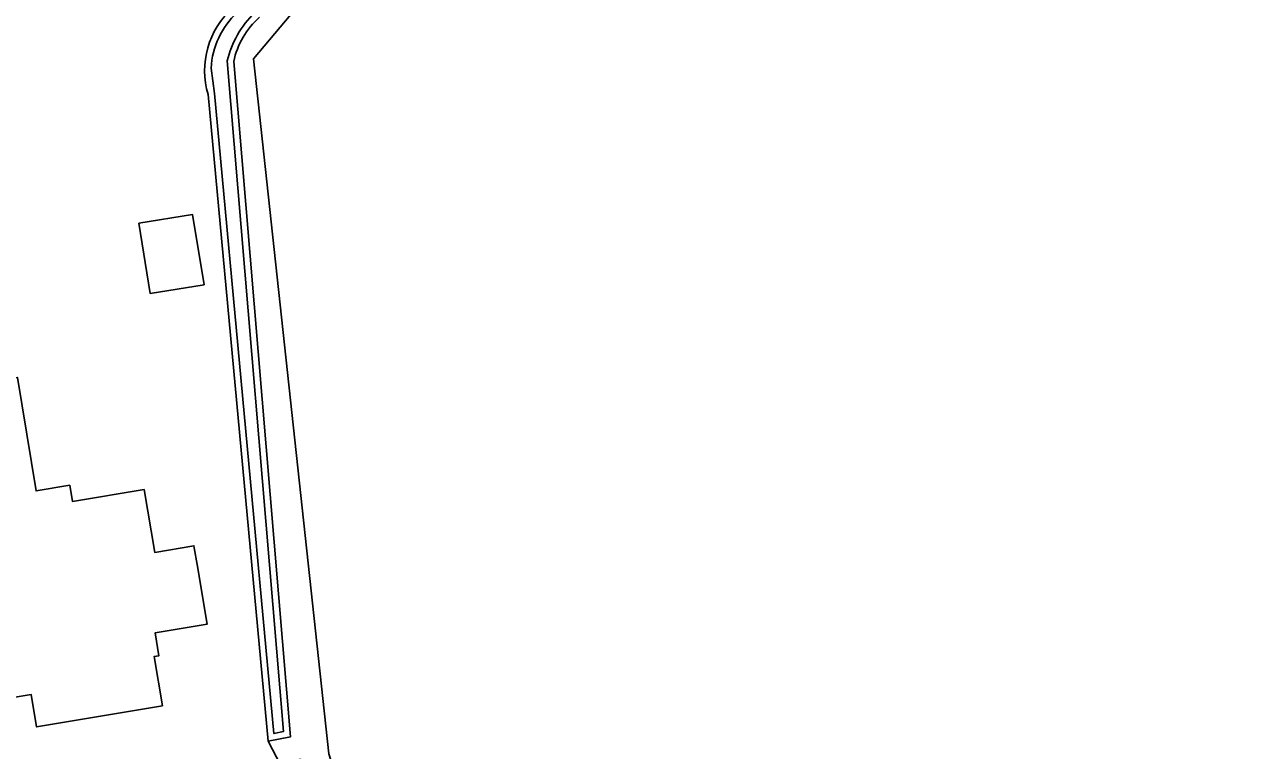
# Model space of a CAD drawing. Extents: x 163426 to 164192, y 380329 to 381641.
# Drawn here: x 164027.2 to 164107.2, y 381238 to 381284.8 of the extents above; entities that cross this region are included whole.
import ezdxf

# ---------------------------------------------------------------- set-up
doc = ezdxf.new("R2010")
doc.units = 0
for name, color, linetype in [('IMGEO_Erf', 7, 'Continuous'), ('IMGEO_Groenvoorziening', 7, 'Continuous'), ('IMGEO_Oever', 7, 'Continuous'), ('IMGEO_Pand', 7, 'Continuous'), ('IMGEO_Waterloop', 7, 'Continuous')]:
    doc.layers.add(name, color=color, linetype=linetype)

msp = doc.modelspace()

# ---------------------------------------------------------------- linework, layer by layer
at = {"layer": 'IMGEO_Erf'}
msp.add_lwpolyline([(163985.508, 381218.565), (163993.491, 381221.009), (163993.475, 381221.165), (164000, 381223.224), (164043.736, 381237.028), (164042.908, 381238.592), (164039.029, 381280.329)], dxfattribs=at)
for points in [[(164038.034, 381272.583), (164038.767, 381268.052), (164035.291, 381267.489), (164034.558, 381272.021)], [(164034.906, 381254.837), (164035.587, 381250.779), (164038.119, 381251.204), (164038.14, 381251.081), (164038.324, 381250), (164038.979, 381246.151), (164035.608, 381245.581), (164035.857, 381244.108), (164035.54, 381244.055), (164036.077, 381240.881), (164027.947, 381239.515), (164027.595, 381241.616), (164019.003, 381240.19), (164018.176, 381245.122), (164017.359, 381250), (164015.647, 381260.216), (164026.71, 381262.07), (164027.918, 381254.749), (164030.092, 381255.108), (164030.263, 381254.071)]]:
    msp.add_lwpolyline(points, close=True, dxfattribs=at)
msp.add_arc((164044.239, 381281.87), 5.433, 132.02147, 196.47618, dxfattribs=at)
at = {"layer": 'IMGEO_Groenvoorziening'}
msp.add_lwpolyline([(164040.684, 381282.459), (164044.346, 381238.87), (164042.908, 381238.592), (164043.736, 381237.028), (164045, 381237.427), (164045.652, 381235.403), (164046.693, 381235.763), (164048.217, 381231.031), (164048.868, 381231.321), (164046.839, 381237.783), (164041.964, 381282.635), (164107.197, 381360.038), (164047.583, 381442.514), (164015.628, 381490.446)], dxfattribs=at)
msp.add_arc((164045.888, 381281.359), 5.319, 131.69761, 168.06776, dxfattribs=at)
at = {"layer": 'IMGEO_Oever'}
for points in [[(164039.029, 381280.329), (164042.908, 381238.592), (164044.346, 381238.87), (164040.684, 381282.459)], [(164040.263, 381282.502), (164043.9, 381239.207), (164043.28, 381239.087), (164039.441, 381280.391), (164039.226, 381282.04)]]:
    msp.add_lwpolyline(points, dxfattribs=at)
for centre, radius, start, end in [((164044.239, 381281.87), 5.433, 132.02147, 196.47618), ((164044.435, 381281.783), 5.215, 132.49454, 177.18012), ((164046.566, 381280.957), 6.49, 134.21025, 166.22852), ((164045.888, 381281.359), 5.319, 131.69761, 168.06776)]:
    msp.add_arc(centre, radius, start, end, dxfattribs=at)
at = {"layer": 'IMGEO_Pand'}
for points in [[(164035.291, 381267.489), (164038.767, 381268.052), (164038.034, 381272.583), (164034.558, 381272.021)], [(164027.947, 381239.515), (164036.077, 381240.881), (164035.54, 381244.055), (164035.857, 381244.108), (164035.608, 381245.581), (164038.979, 381246.151), (164038.324, 381250), (164038.14, 381251.081), (164038.119, 381251.204), (164035.587, 381250.779), (164034.906, 381254.837), (164030.263, 381254.071), (164030.092, 381255.108), (164027.918, 381254.749), (164026.71, 381262.07), (164015.647, 381260.216), (164017.359, 381250), (164018.176, 381245.122), (164019.003, 381240.19), (164027.595, 381241.616)]]:
    msp.add_lwpolyline(points, close=True, dxfattribs=at)
at = {"layer": 'IMGEO_Waterloop'}
msp.add_lwpolyline([(164039.226, 381282.04), (164039.441, 381280.391), (164043.28, 381239.087), (164043.9, 381239.207), (164040.263, 381282.502)], dxfattribs=at)
for centre, radius, start, end in [((164044.435, 381281.783), 5.215, 132.49454, 177.18012), ((164046.566, 381280.957), 6.49, 134.21025, 166.22852)]:
    msp.add_arc(centre, radius, start, end, dxfattribs=at)

doc.saveas('drawing.dxf')
